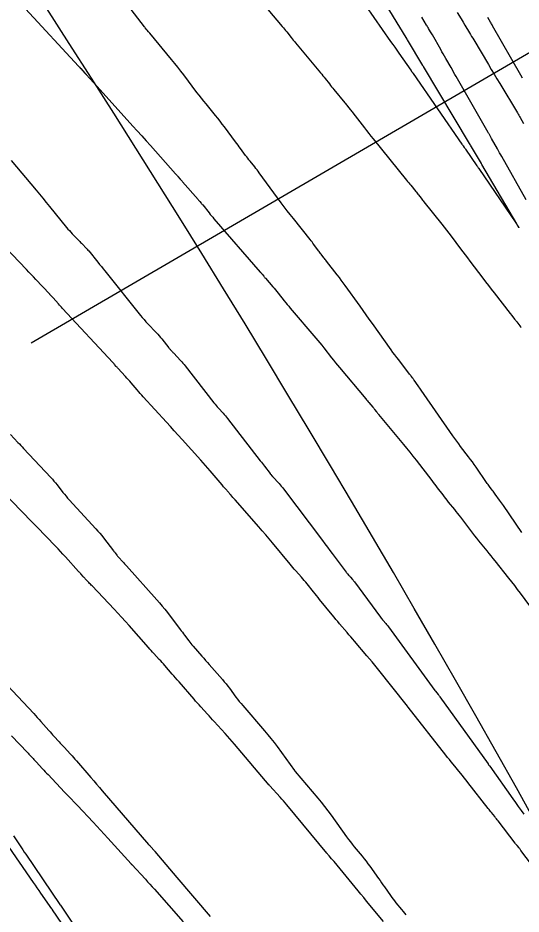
# Model space of a CAD drawing. Extents: x 954385 to 988206, y 1868364 to 1924553.
# Drawn here: x 957706.2 to 957741.6, y 1919978.7 to 1920041.8 of the extents above; entities that cross this region are included whole.
import ezdxf

# ---------------------------------------------------------------- set-up
doc = ezdxf.new("R2010")
doc.units = 0
for name, color, linetype in [('16', 7, 'Continuous'), ('26', 7, 'Continuous'), ('6', 7, 'Continuous'), ('7', 7, 'Continuous'), ('Default', 7, 'Continuous')]:
    doc.layers.add(name, color=color, linetype=linetype)

msp = doc.modelspace()

# ---------------------------------------------------------------- linework, layer by layer
at = {"layer": '16'}
for points in [[(957741.671, 1920005.575), (957740.378, 1920007.473), (957740.312, 1920007.568), (957740.246, 1920007.662), (957740.179, 1920007.756), (957740.11, 1920007.849), (957739.798, 1920008.27), (957739.748, 1920008.338), (957739.697, 1920008.405), (957739.647, 1920008.473), (957739.597, 1920008.54), (957739.395, 1920008.81), (957739.345, 1920008.877), (957739.296, 1920008.946), (957739.247, 1920009.014), (957739.199, 1920009.083), (957738.46, 1920010.158), (957738.329, 1920010.346), (957738.196, 1920010.533), (957738.061, 1920010.718), (957737.923, 1920010.902), (957737.37, 1920011.635), (957737.232, 1920011.819), (957737.097, 1920012.004), (957736.963, 1920012.191), (957736.831, 1920012.378), (957734.597, 1920015.584), (957734.542, 1920015.662), (957734.488, 1920015.74), (957734.433, 1920015.819), (957734.378, 1920015.897), (957734.1, 1920016.293), (957734.074, 1920016.33), (957734.047, 1920016.366), (957734.021, 1920016.402), (957733.993, 1920016.438), (957733.884, 1920016.581), (957733.857, 1920016.617), (957733.829, 1920016.652), (957733.802, 1920016.688), (957733.774, 1920016.724), (957733.008, 1920017.718), (957732.872, 1920017.896), (957732.738, 1920018.076), (957732.606, 1920018.257), (957732.475, 1920018.439), (957731.159, 1920020.294), (957730.941, 1920020.6), (957730.724, 1920020.906), (957730.505, 1920021.211), (957730.287, 1920021.516), (957729.244, 1920022.971), (957729.108, 1920023.158), (957728.97, 1920023.344), (957728.831, 1920023.528), (957728.689, 1920023.711), (957727.929, 1920024.679), (957727.881, 1920024.74), (957727.832, 1920024.802), (957727.784, 1920024.863), (957727.736, 1920024.924), (957727.542, 1920025.169), (957727.494, 1920025.231), (957727.447, 1920025.293), (957727.4, 1920025.355), (957727.354, 1920025.418), (957727.043, 1920025.847), (957726.975, 1920025.939), (957726.907, 1920026.03), (957726.837, 1920026.121), (957726.766, 1920026.211), (957725.595, 1920027.679), (957725.378, 1920027.955), (957725.163, 1920028.233), (957724.951, 1920028.513), (957724.742, 1920028.795), (957723.194, 1920030.907), (957723.116, 1920031.011), (957723.038, 1920031.114), (957722.958, 1920031.217), (957722.877, 1920031.318), (957722.552, 1920031.721), (957722.471, 1920031.822), (957722.391, 1920031.924), (957722.312, 1920032.027), (957722.234, 1920032.131), (957721.874, 1920032.616), (957721.789, 1920032.732), (957721.703, 1920032.848), (957721.617, 1920032.963), (957721.531, 1920033.079), (957720.747, 1920034.131), (957720.59, 1920034.338), (957720.431, 1920034.544), (957720.27, 1920034.748), (957720.106, 1920034.95), (957719.447, 1920035.755), (957719.284, 1920035.957), (957719.122, 1920036.161), (957718.962, 1920036.366), (957718.804, 1920036.572), (957717.876, 1920037.802), (957717.667, 1920038.074), (957717.456, 1920038.345), (957717.241, 1920038.613), (957717.023, 1920038.878), (957715.48, 1920040.732), (957715.437, 1920040.784), (957715.393, 1920040.836), (957715.295, 1920040.953), (957715.279, 1920040.973), (957715.263, 1920040.993), (957715.248, 1920041.013), (957715.232, 1920041.033), (957715.171, 1920041.113), (957715.14, 1920041.154), (957715.109, 1920041.194), (957713.947, 1920042.705)], [(957730.668, 1920042.688), (957732.443, 1920040.159), (957732.588, 1920039.952), (957732.733, 1920039.745), (957732.877, 1920039.538), (957733.022, 1920039.331), (957733.861, 1920038.127), (957733.875, 1920038.108), (957733.889, 1920038.089), (957733.902, 1920038.07), (957733.916, 1920038.051), (957733.972, 1920037.975), (957733.986, 1920037.956), (957734, 1920037.937), (957734.014, 1920037.918), (957734.027, 1920037.898), (957737.459, 1920032.926), (957737.479, 1920032.897), (957737.5, 1920032.867), (957737.521, 1920032.838), (957737.542, 1920032.809), (957737.627, 1920032.693), (957737.648, 1920032.664), (957737.669, 1920032.634), (957737.69, 1920032.605), (957737.71, 1920032.575), (957738.509, 1920031.405), (957738.52, 1920031.389), (957738.554, 1920031.343), (957738.612, 1920031.261), (957738.623, 1920031.246), (957738.634, 1920031.231), (957738.644, 1920031.215), (957738.655, 1920031.2), (957741.243, 1920027.375), (957741.268, 1920027.337), (957741.294, 1920027.3), (957741.319, 1920027.262), (957741.344, 1920027.224), (957741.446, 1920027.073), (957741.465, 1920027.045), (957741.472, 1920027.036), (957741.467, 1920027.047), (957741.45, 1920027.076), (957741.313, 1920027.313), (957738.866, 1920031.482), (957738.835, 1920031.535), (957738.827, 1920031.549), (957738.059, 1920032.848), (957738.036, 1920032.886), (957737.991, 1920032.961), (957734.754, 1920038.389), (957734.739, 1920038.414), (957734.709, 1920038.464), (957733.624, 1920040.265), (957733.599, 1920040.306), (957733.523, 1920040.432), (957731.942, 1920043.038)], [(957737.133, 1920042.19), (957737.402, 1920041.744), (957737.536, 1920041.521), (957737.67, 1920041.299), (957737.991, 1920040.767), (957738.066, 1920040.641), (957738.142, 1920040.515), (957738.218, 1920040.389), (957738.293, 1920040.263), (957739.331, 1920038.522), (957739.529, 1920038.19), (957739.727, 1920037.858), (957739.925, 1920037.526), (957740.123, 1920037.194), (957741.36, 1920035.121), (957741.409, 1920035.04), (957741.457, 1920034.959), (957741.505, 1920034.877), (957741.553, 1920034.796), (957741.794, 1920034.388)], [(957705.741, 1920031.779), (957707.479, 1920029.677), (957707.715, 1920029.393), (957707.949, 1920029.108), (957708.184, 1920028.823), (957708.418, 1920028.537), (957709.627, 1920027.06), (957709.725, 1920026.943), (957709.826, 1920026.828), (957709.928, 1920026.716), (957710.034, 1920026.605), (957710.568, 1920026.058), (957710.62, 1920026.004), (957710.673, 1920025.95), (957710.725, 1920025.896), (957710.778, 1920025.842), (957710.987, 1920025.626), (957711.038, 1920025.572), (957711.089, 1920025.516), (957711.138, 1920025.46), (957711.186, 1920025.402), (957711.833, 1920024.601), (957711.957, 1920024.448), (957712.08, 1920024.295), (957712.204, 1920024.142), (957712.327, 1920023.989), (957714.839, 1920020.856), (957714.962, 1920020.706), (957715.087, 1920020.559), (957715.216, 1920020.414), (957715.348, 1920020.273), (957715.945, 1920019.644), (957716.045, 1920019.536), (957716.143, 1920019.425), (957716.239, 1920019.312), (957716.332, 1920019.197), (957716.83, 1920018.568), (957716.857, 1920018.535), (957716.884, 1920018.502), (957716.913, 1920018.47), (957716.942, 1920018.438), (957717.06, 1920018.313), (957717.089, 1920018.282), (957717.119, 1920018.25), (957717.148, 1920018.219), (957717.177, 1920018.188), (957717.645, 1920017.687), (957717.732, 1920017.592), (957717.816, 1920017.495), (957717.899, 1920017.397), (957717.979, 1920017.296), (957720.005, 1920014.705), (957720.081, 1920014.61), (957720.159, 1920014.516), (957720.239, 1920014.424), (957720.32, 1920014.333), (957720.651, 1920013.973), (957720.733, 1920013.882), (957720.812, 1920013.79), (957720.89, 1920013.696), (957720.965, 1920013.6), (957723.269, 1920010.61), (957723.34, 1920010.517), (957723.412, 1920010.425), (957723.483, 1920010.332), (957723.554, 1920010.239), (957723.953, 1920009.718), (957723.967, 1920009.7), (957723.981, 1920009.683), (957723.996, 1920009.665), (957724.011, 1920009.648), (957724.087, 1920009.564), (957724.117, 1920009.531), (957724.132, 1920009.514), (957724.588, 1920009.007), (957724.668, 1920008.916), (957724.746, 1920008.823), (957724.822, 1920008.729), (957724.896, 1920008.633), (957727.647, 1920004.991), (957727.818, 1920004.763), (957727.99, 1920004.535), (957728.161, 1920004.307), (957728.332, 1920004.079), (957729.312, 1920002.77), (957729.335, 1920002.74), (957729.358, 1920002.71), (957729.383, 1920002.681), (957729.407, 1920002.652), (957729.508, 1920002.538), (957729.533, 1920002.51), (957729.558, 1920002.481), (957729.583, 1920002.453), (957729.608, 1920002.424), (957729.765, 1920002.244), (957729.799, 1920002.204), (957729.833, 1920002.164), (957729.865, 1920002.123), (957729.897, 1920002.081), (957731.736, 1919999.595), (957731.779, 1919999.537), (957731.824, 1919999.48), (957731.87, 1919999.424), (957731.916, 1919999.369), (957732.105, 1919999.15), (957732.152, 1919999.095), (957732.197, 1919999.039), (957732.241, 1919998.982), (957732.285, 1919998.924), (957735.554, 1919994.438), (957735.57, 1919994.415), (957735.595, 1919994.381), (957735.598, 1919994.378), (957735.792, 1919994.148), (957735.824, 1919994.11), (957735.855, 1919994.071), (957735.885, 1919994.031), (957735.915, 1919993.99), (957739.299, 1919989.263), (957739.308, 1919989.25), (957739.318, 1919989.237), (957739.329, 1919989.224), (957739.339, 1919989.211), (957739.381, 1919989.16), (957739.392, 1919989.147), (957739.402, 1919989.134), (957739.412, 1919989.121), (957739.422, 1919989.107), (957741.042, 1919986.814), (957741.235, 1919986.54), (957741.428, 1919986.267), (957741.621, 1919985.993), (957741.813, 1919985.719)], [(957705.683, 1920012.467), (957706.208, 1920011.908), (957706.307, 1920011.803), (957706.405, 1920011.699), (957706.503, 1920011.594), (957706.601, 1920011.489), (957708.515, 1920009.441), (957708.63, 1920009.315), (957708.741, 1920009.187), (957708.851, 1920009.057), (957708.957, 1920008.924), (957709.376, 1920008.388), (957709.482, 1920008.255), (957709.591, 1920008.124), (957709.702, 1920007.995), (957709.816, 1920007.869), (957711.695, 1920005.824), (957711.834, 1920005.67), (957711.97, 1920005.512), (957712.102, 1920005.351), (957712.231, 1920005.188), (957712.938, 1920004.27), (957712.966, 1920004.234), (957712.994, 1920004.197), (957713.022, 1920004.161), (957713.05, 1920004.124), (957713.161, 1920003.979), (957713.189, 1920003.943), (957713.218, 1920003.907), (957713.248, 1920003.872), (957713.278, 1920003.838), (957713.591, 1920003.493), (957713.654, 1920003.424), (957713.716, 1920003.355), (957713.778, 1920003.286), (957713.84, 1920003.217), (957715.987, 1920000.828), (957716.18, 1920000.609), (957716.367, 1920000.387), (957716.55, 1920000.16), (957716.728, 1919999.93), (957717.632, 1919998.733), (957717.706, 1919998.634), (957717.781, 1919998.535), (957717.855, 1919998.436), (957717.929, 1919998.337), (957718.225, 1919997.942), (957718.3, 1919997.844), (957718.377, 1919997.747), (957718.456, 1919997.652), (957718.536, 1919997.558), (957719.157, 1919996.854), (957719.287, 1919996.705), (957719.418, 1919996.557), (957719.548, 1919996.408), (957719.679, 1919996.26), (957720.604, 1919995.203), (957720.73, 1919995.055), (957720.853, 1919994.906), (957720.973, 1919994.753), (957721.09, 1919994.599), (957721.551, 1919993.975), (957721.668, 1919993.82), (957721.787, 1919993.668), (957721.91, 1919993.518), (957722.035, 1919993.37), (957723.572, 1919991.588), (957723.798, 1919991.32), (957724.019, 1919991.048), (957724.234, 1919990.771), (957724.444, 1919990.489), (957725.68, 1919988.793), (957725.698, 1919988.768), (957725.704, 1919988.76), (957725.726, 1919988.735), (957727.312, 1919986.857), (957727.557, 1919986.561), (957727.796, 1919986.261), (957728.029, 1919985.955), (957728.256, 1919985.645), (957729.342, 1919984.128), (957729.472, 1919983.95), (957729.605, 1919983.775), (957729.74, 1919983.602), (957729.879, 1919983.432), (957730.441, 1919982.755), (957730.58, 1919982.585), (957730.716, 1919982.411), (957730.848, 1919982.236), (957730.976, 1919982.058), (957731.592, 1919981.186), (957731.694, 1919981.041), (957731.797, 1919980.896), (957731.899, 1919980.751), (957732.001, 1919980.605), (957732.431, 1919979.993), (957732.523, 1919979.864), (957732.618, 1919979.737), (957732.715, 1919979.611), (957732.814, 1919979.488), (957733.216, 1919978.998), (957733.316, 1919978.875), (957733.416, 1919978.752), (957733.517, 1919978.629)], [(957705.453, 1919994.816), (957707.317, 1919992.808), (957707.444, 1919992.671), (957707.57, 1919992.533), (957707.694, 1919992.395), (957707.818, 1919992.256), (957708.383, 1919991.616), (957708.471, 1919991.517), (957708.56, 1919991.418), (957708.649, 1919991.319), (957708.739, 1919991.221), (957709.099, 1919990.829), (957709.189, 1919990.731), (957709.278, 1919990.633), (957709.368, 1919990.535), (957709.458, 1919990.436), (957709.908, 1919989.943), (957710.013, 1919989.827), (957710.117, 1919989.711), (957710.22, 1919989.595), (957710.322, 1919989.478), (957711.336, 1919988.314), (957711.539, 1919988.081), (957711.741, 1919987.848), (957711.944, 1919987.614), (957712.146, 1919987.38), (957715.407, 1919983.598), (957715.447, 1919983.553), (957715.486, 1919983.508), (957715.526, 1919983.463), (957715.566, 1919983.418), (957715.796, 1919983.159), (957715.81, 1919983.143), (957715.842, 1919983.105), (957715.844, 1919983.103), (957717.395, 1919981.268), (957719.728, 1919978.508)], [(957705.884, 1919984.192), (957706.354, 1919983.499), (957706.453, 1919983.352), (957706.553, 1919983.205), (957706.653, 1919983.058), (957706.752, 1919982.911), (957709.154, 1919979.364), (957709.167, 1919979.345), (957709.194, 1919979.304), (957711.906, 1919975.244)]]:
    msp.add_lwpolyline(points, dxfattribs=at)
at = {"layer": '26'}
msp.add_lwpolyline([(957707.131, 1920018.928), (957783.114, 1920063.258), (957780.138, 1920058.048), (957783.114, 1920063.258), (957777.114, 1920063.231)], dxfattribs=at)
at = {"layer": '6'}
for points in [[(957721.768, 1920044.821), (957724.812, 1920041.205), (957724.891, 1920041.11), (957724.97, 1920041.015), (957725.049, 1920040.919), (957725.126, 1920040.823), (957725.436, 1920040.436), (957725.513, 1920040.34), (957725.592, 1920040.244), (957725.67, 1920040.148), (957725.749, 1920040.053), (957727.515, 1920037.937), (957727.595, 1920037.841), (957727.673, 1920037.745), (957727.751, 1920037.649), (957727.828, 1920037.551), (957728.135, 1920037.161), (957728.212, 1920037.064), (957728.289, 1920036.967), (957728.367, 1920036.87), (957728.446, 1920036.774), (957729.213, 1920035.842), (957729.261, 1920035.783), (957729.308, 1920035.724), (957729.355, 1920035.665), (957729.402, 1920035.606), (957729.588, 1920035.368), (957729.634, 1920035.309), (957729.681, 1920035.249), (957729.727, 1920035.19), (957729.774, 1920035.13), (957730.596, 1920034.073), (957730.749, 1920033.877), (957730.903, 1920033.682), (957731.057, 1920033.488), (957731.213, 1920033.294), (957733.564, 1920030.39), (957733.638, 1920030.298), (957733.712, 1920030.206), (957733.786, 1920030.114), (957733.859, 1920030.022), (957734.206, 1920029.59), (957734.254, 1920029.531), (957734.301, 1920029.471), (957734.348, 1920029.41), (957734.395, 1920029.35), (957734.582, 1920029.108), (957734.629, 1920029.047), (957734.677, 1920028.987), (957734.724, 1920028.927), (957734.772, 1920028.867), (957736.035, 1920027.292), (957736.205, 1920027.078), (957736.374, 1920026.864), (957736.541, 1920026.647), (957736.707, 1920026.43), (957737.367, 1920025.559), (957737.532, 1920025.342), (957737.697, 1920025.124), (957737.861, 1920024.906), (957738.026, 1920024.687), (957738.931, 1920023.483), (957739.128, 1920023.222), (957739.326, 1920022.962), (957739.526, 1920022.703), (957739.727, 1920022.445), (957740.858, 1920021), (957740.974, 1920020.851), (957741.169, 1920020.602), (957741.207, 1920020.552), (957741.246, 1920020.502), (957741.284, 1920020.452), (957741.322, 1920020.402), (957741.53, 1920020.123), (957741.578, 1920020.059), (957741.625, 1920019.996)], [(957741.972, 1920029.009), (957740.266, 1920032.043), (957740.191, 1920032.178), (957740.115, 1920032.312), (957740.039, 1920032.447), (957739.963, 1920032.582), (957739.547, 1920033.321), (957739.488, 1920033.425), (957739.39, 1920033.597), (957739.371, 1920033.632), (957739.351, 1920033.667), (957739.332, 1920033.701), (957739.312, 1920033.736), (957737.06, 1920037.68), (957736.969, 1920037.839), (957736.878, 1920037.999), (957736.787, 1920038.158), (957736.696, 1920038.318), (957736.331, 1920038.956), (957736.24, 1920039.115), (957736.149, 1920039.275), (957736.057, 1920039.434), (957735.966, 1920039.593), (957735.377, 1920040.613), (957735.244, 1920040.844), (957735.11, 1920041.075), (957735.077, 1920041.133), (957735.043, 1920041.19), (957735.01, 1920041.248), (957734.976, 1920041.306), (957734.646, 1920041.873)], [(957711.055, 1919975.451), (957708.641, 1919978.988), (957708.637, 1919978.995), (957708.628, 1919979.008), (957708.61, 1919979.035), (957708.602, 1919979.048), (957707.824, 1919980.169), (957707.694, 1919980.357), (957707.563, 1919980.545), (957707.433, 1919980.734), (957707.302, 1919980.922), (957705.333, 1919983.767)]]:
    msp.add_lwpolyline(points, dxfattribs=at)
at = {"layer": '7'}
for points in [[(957706.73, 1920042.453), (957710.479, 1920038.405), (957710.493, 1920038.39), (957710.506, 1920038.375), (957710.52, 1920038.361), (957710.535, 1920038.346), (957710.62, 1920038.259), (957710.629, 1920038.251), (957710.923, 1920037.923), (957710.931, 1920037.915), (957710.938, 1920037.907), (957710.945, 1920037.9), (957710.953, 1920037.892), (957710.983, 1920037.861), (957710.99, 1920037.853), (957710.998, 1920037.846), (957711.005, 1920037.838), (957711.012, 1920037.83), (957711.782, 1920036.977), (957714.296, 1920034.195), (957714.607, 1920033.851), (957714.917, 1920033.506), (957715.227, 1920033.161), (957715.536, 1920032.816), (957717.307, 1920030.836), (957717.349, 1920030.788), (957717.39, 1920030.741), (957717.431, 1920030.693), (957717.472, 1920030.644), (957717.633, 1920030.45), (957717.674, 1920030.401), (957717.715, 1920030.353), (957717.756, 1920030.306), (957717.798, 1920030.258), (957718.893, 1920029.019), (957718.92, 1920028.988), (957718.947, 1920028.956), (957718.974, 1920028.924), (957719, 1920028.892), (957719.106, 1920028.764), (957719.132, 1920028.732), (957719.158, 1920028.7), (957719.184, 1920028.668), (957719.211, 1920028.636), (957719.662, 1920028.08), (957719.747, 1920027.977), (957719.832, 1920027.875), (957719.918, 1920027.773), (957720.005, 1920027.672), (957723.268, 1920023.906), (957723.299, 1920023.871), (957723.329, 1920023.835), (957723.358, 1920023.799), (957723.388, 1920023.763), (957723.504, 1920023.617), (957723.534, 1920023.581), (957723.563, 1920023.545), (957723.593, 1920023.51), (957723.624, 1920023.474), (957724.139, 1920022.881), (957724.234, 1920022.77), (957724.328, 1920022.659), (957724.422, 1920022.546), (957724.514, 1920022.432), (957724.952, 1920021.885), (957725.056, 1920021.756), (957725.161, 1920021.628), (957725.267, 1920021.501), (957725.374, 1920021.374), (957727.166, 1920019.267), (957727.31, 1920019.097), (957727.451, 1920018.925), (957727.591, 1920018.752), (957727.73, 1920018.578), (957728.28, 1920017.877), (957728.418, 1920017.703), (957728.558, 1920017.529), (957728.699, 1920017.357), (957728.842, 1920017.186), (957730.697, 1920014.977), (957730.752, 1920014.912), (957730.808, 1920014.846), (957730.863, 1920014.78), (957730.918, 1920014.714), (957731.177, 1920014.405), (957731.212, 1920014.362), (957731.247, 1920014.319), (957731.282, 1920014.276), (957731.316, 1920014.233), (957731.452, 1920014.058), (957731.486, 1920014.015), (957731.521, 1920013.971), (957731.556, 1920013.928), (957731.591, 1920013.886), (957733.343, 1920011.77), (957733.568, 1920011.495), (957733.791, 1920011.218), (957734.012, 1920010.939), (957734.231, 1920010.659), (957735.34, 1920009.22), (957735.437, 1920009.094), (957735.533, 1920008.969), (957735.629, 1920008.843), (957735.725, 1920008.717), (957736.108, 1920008.213), (957736.204, 1920008.087), (957736.302, 1920007.962), (957736.4, 1920007.838), (957736.499, 1920007.714), (957736.935, 1920007.176), (957737.04, 1920007.045), (957737.144, 1920006.913), (957737.247, 1920006.78), (957737.349, 1920006.647), (957738.069, 1920005.696), (957738.207, 1920005.515), (957738.346, 1920005.335), (957738.487, 1920005.157), (957738.629, 1920004.979), (957739.202, 1920004.272), (957739.345, 1920004.096), (957739.487, 1920003.918), (957739.63, 1920003.741), (957739.772, 1920003.563), (957740.74, 1920002.35), (957740.948, 1920002.087), (957741.153, 1920001.823), (957741.356, 1920001.557), (957741.557, 1920001.29), (957743.349, 1919998.882)], [(957741.727, 1920037.569), (957741.612, 1920037.77), (957739.618, 1920041.261), (957739.581, 1920041.325), (957739.545, 1920041.388), (957739.509, 1920041.452), (957739.472, 1920041.515), (957739.289, 1920041.832)], [(957744.984, 1919978.718), (957741.615, 1919983.17), (957741.582, 1919983.214), (957741.548, 1919983.257), (957741.514, 1919983.301), (957741.479, 1919983.343), (957741.34, 1919983.514), (957741.305, 1919983.556), (957741.271, 1919983.599), (957741.237, 1919983.642), (957741.204, 1919983.686), (957739.999, 1919985.262), (957739.943, 1919985.335), (957739.887, 1919985.407), (957739.83, 1919985.478), (957739.772, 1919985.549), (957739.539, 1919985.831), (957739.482, 1919985.902), (957739.424, 1919985.973), (957739.368, 1919986.045), (957739.311, 1919986.117), (957737.886, 1919987.96), (957737.758, 1919988.124), (957737.629, 1919988.286), (957737.499, 1919988.447), (957737.367, 1919988.607), (957736.837, 1919989.245), (957736.705, 1919989.404), (957736.574, 1919989.565), (957736.445, 1919989.727), (957736.316, 1919989.89), (957733.669, 1919993.266), (957733.663, 1919993.274), (957733.657, 1919993.282), (957733.644, 1919993.305), (957733.64, 1919993.311), (957733.628, 1919993.325), (957733.627, 1919993.327), (957731.51, 1919995.993), (957731.328, 1919996.219), (957731.145, 1919996.444), (957730.959, 1919996.668), (957730.772, 1919996.889), (957729.903, 1919997.908), (957729.772, 1919998.062), (957729.641, 1919998.215), (957729.51, 1919998.369), (957729.378, 1919998.522), (957728.852, 1919999.135), (957728.721, 1919999.289), (957728.591, 1919999.444), (957728.462, 1919999.599), (957728.334, 1919999.756), (957727.442, 1920000.854), (957727.335, 1920000.987), (957727.227, 1920001.119), (957727.119, 1920001.252), (957727.012, 1920001.385), (957726.559, 1920001.944), (957726.462, 1920002.063), (957726.364, 1920002.18), (957726.264, 1920002.297), (957726.164, 1920002.413), (957725.759, 1920002.875), (957725.659, 1920002.991), (957725.559, 1920003.108), (957725.46, 1920003.225), (957725.362, 1920003.343), (957724.131, 1920004.839), (957723.892, 1920005.126), (957723.65, 1920005.412), (957723.406, 1920005.695), (957723.159, 1920005.976), (957721.492, 1920007.86), (957721.454, 1920007.903), (957721.416, 1920007.946), (957721.379, 1920007.99), (957721.342, 1920008.034), (957721.194, 1920008.21), (957721.157, 1920008.254), (957721.12, 1920008.298), (957721.082, 1920008.341), (957721.044, 1920008.384), (957720.79, 1920008.669), (957720.735, 1920008.73), (957720.681, 1920008.793), (957720.627, 1920008.855), (957720.573, 1920008.919), (957719.732, 1920009.92), (957719.573, 1920010.107), (957719.413, 1920010.293), (957719.251, 1920010.477), (957719.087, 1920010.66), (957717.765, 1920012.124), (957717.489, 1920012.429), (957717.213, 1920012.733), (957716.937, 1920013.037), (957716.66, 1920013.34), (957715.026, 1920015.127), (957714.919, 1920015.245), (957714.813, 1920015.364), (957714.708, 1920015.484), (957714.604, 1920015.605), (957714.174, 1920016.107), (957714.078, 1920016.219), (957713.98, 1920016.33), (957713.882, 1920016.441), (957713.783, 1920016.55), (957713.242, 1920017.14), (957713.213, 1920017.173), (957713.184, 1920017.205), (957713.155, 1920017.238), (957713.126, 1920017.271), (957713.011, 1920017.403), (957712.982, 1920017.436), (957712.953, 1920017.468), (957712.924, 1920017.501), (957712.894, 1920017.533), (957709.334, 1920021.356), (957709.262, 1920021.434), (957709.191, 1920021.512), (957709.121, 1920021.591), (957709.051, 1920021.671), (957708.676, 1920022.101), (957708.655, 1920022.125), (957708.633, 1920022.149), (957708.612, 1920022.174), (957708.591, 1920022.198), (957708.506, 1920022.294), (957708.484, 1920022.318), (957708.463, 1920022.342), (957708.441, 1920022.366), (957708.419, 1920022.389), (957707.469, 1920023.39), (957707.303, 1920023.565), (957707.137, 1920023.739), (957706.971, 1920023.913), (957706.805, 1920024.088), (957704.307, 1920026.707)], [(957731.929, 1919978.163), (957730.753, 1919979.6), (957730.552, 1919979.845), (957730.352, 1919980.09), (957730.151, 1919980.334), (957729.95, 1919980.579), (957728.461, 1919982.388), (957728.418, 1919982.439), (957728.376, 1919982.49), (957728.333, 1919982.54), (957728.29, 1919982.589), (957728.116, 1919982.788), (957728.073, 1919982.838), (957728.03, 1919982.888), (957727.987, 1919982.938), (957727.945, 1919982.988), (957725.126, 1919986.381), (957725.01, 1919986.518), (957724.894, 1919986.654), (957724.776, 1919986.789), (957724.657, 1919986.923), (957723.948, 1919987.716), (957723.937, 1919987.729), (957723.909, 1919987.761), (957723.899, 1919987.772), (957721.451, 1919990.663), (957721.29, 1919990.852), (957721.127, 1919991.039), (957720.962, 1919991.225), (957720.796, 1919991.409), (957720.031, 1919992.249), (957719.912, 1919992.38), (957719.792, 1919992.511), (957719.672, 1919992.642), (957719.552, 1919992.772), (957719.072, 1919993.294), (957718.952, 1919993.425), (957718.834, 1919993.557), (957718.717, 1919993.69), (957718.6, 1919993.824), (957717.545, 1919995.048), (957717.426, 1919995.186), (957717.307, 1919995.324), (957717.188, 1919995.461), (957717.068, 1919995.598), (957716.535, 1919996.209), (957716.442, 1919996.314), (957716.348, 1919996.419), (957716.254, 1919996.523), (957716.158, 1919996.626), (957715.773, 1919997.037), (957715.678, 1919997.14), (957715.583, 1919997.244), (957715.488, 1919997.349), (957715.395, 1919997.454), (957714.028, 1919999.008), (957713.768, 1919999.301), (957713.505, 1919999.592), (957713.24, 1919999.88), (957712.971, 1920000.166), (957711.421, 1920001.804), (957711.366, 1920001.862), (957711.31, 1920001.92), (957711.255, 1920001.978), (957711.2, 1920002.037), (957710.948, 1920002.3), (957710.908, 1920002.343), (957710.867, 1920002.386), (957710.828, 1920002.43), (957710.788, 1920002.474), (957710.631, 1920002.65), (957710.591, 1920002.694), (957710.552, 1920002.738), (957710.512, 1920002.782), (957710.473, 1920002.826), (957709.546, 1920003.858), (957709.377, 1920004.044), (957709.207, 1920004.228), (957709.034, 1920004.411), (957708.86, 1920004.592), (957707.531, 1920005.961), (957707.25, 1920006.249), (957706.97, 1920006.538), (957706.69, 1920006.825), (957706.41, 1920007.113), (957704.689, 1920008.878)], [(957705.747, 1919991.237), (957706.87, 1919990.072), (957706.922, 1919990.017), (957706.974, 1919989.963), (957707.025, 1919989.909), (957707.076, 1919989.854), (957707.281, 1919989.635), (957707.332, 1919989.58), (957707.383, 1919989.525), (957707.434, 1919989.47), (957707.485, 1919989.415), (957707.945, 1919988.918), (957708.039, 1919988.817), (957708.133, 1919988.716), (957708.228, 1919988.616), (957708.323, 1919988.516), (957709.494, 1919987.285), (957709.721, 1919987.047), (957709.947, 1919986.808), (957710.173, 1919986.569), (957710.399, 1919986.33), (957711.507, 1919985.155), (957711.766, 1919984.878), (957712.024, 1919984.601), (957712.28, 1919984.321), (957712.535, 1919984.041), (957714.174, 1919982.227), (957714.186, 1919982.213), (957714.208, 1919982.188), (957714.22, 1919982.174), (957714.222, 1919982.172), (957715.177, 1919981.137), (957715.336, 1919980.964), (957715.495, 1919980.79), (957715.652, 1919980.615), (957715.809, 1919980.439), (957717.846, 1919978.149)]]:
    msp.add_lwpolyline(points, dxfattribs=at)
at = {"layer": 'Default'}
msp.add_arc((956871.597, 1919501.221), 996.448, 12.648055, 34.075074, dxfattribs=at)

doc.saveas('drawing.dxf')
